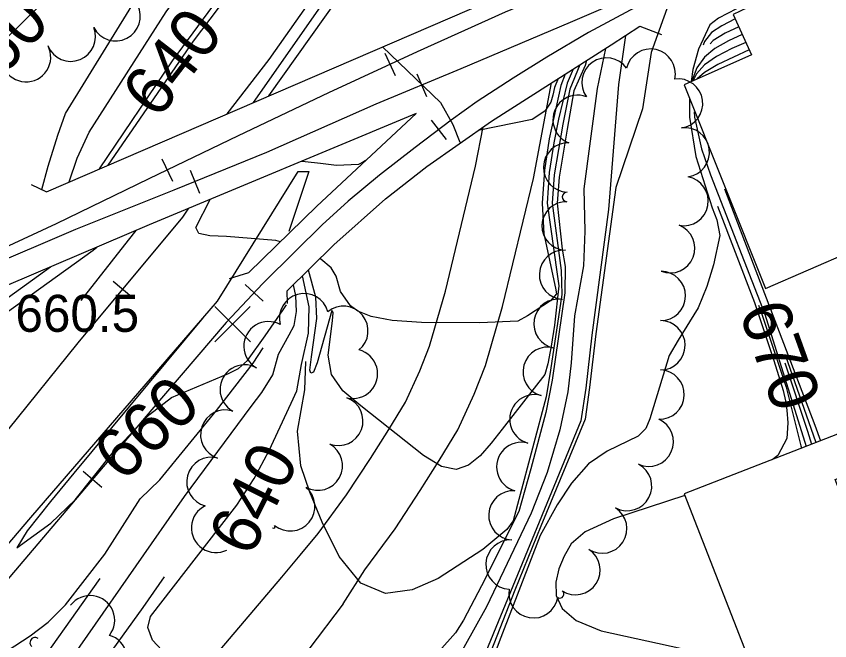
# Model space of a CAD drawing. Extents: x 79600 to 91800, y 75600 to 84400.
# Drawn here: x 83571.1 to 83901.1, y 81367.5 to 81620.6 of the extents above; entities that cross this region are included whole.
import ezdxf

# ---------------------------------------------------------------- set-up
doc = ezdxf.new("R2010")
doc.units = 0
for name, color, linetype in [('084-085$0$BLDG', 7, 'Continuous'), ('084-085$0$BRIDGE', 7, 'Continuous'), ('084-085$0$INDEX', 7, 'Continuous'), ('084-085$0$INDXLBL', 7, 'Continuous'), ('084-085$0$INTER', 7, 'Continuous'), ('084-085$0$ROAD', 7, 'Continuous'), ('084-085$0$RR', 7, 'Continuous'), ('084-085$0$SPOTMARK', 7, 'Continuous'), ('084-085$0$SPOTS', 7, 'Continuous'), ('084-085$0$TREES', 7, 'Continuous'), ('084-085$0$WALL', 7, 'Continuous')]:
    doc.layers.add(name, color=color, linetype=linetype)

# ---------------------------------------------------------------- blocks, each defined once
blk = doc.blocks.new('084-085$0$RRTICK100')
blk.add_line((0, -5), (0, 5))
blk = doc.blocks.new('084-085$0$SPOTX')
at = {"layer": '084-085$0$SPOTMARK'}
for p, q in [((-0.37, 0.358), (0.351, -0.358)), ((-0.012, 0), (0.347, 0.358)), ((-0.012, 0), (-0.37, -0.358))]:
    blk.add_line(p, q, dxfattribs=at)

msp = doc.modelspace()

# ---------------------------------------------------------------- linework, layer by layer
at = {"layer": '084-085$0$BLDG'}
msp.add_lwpolyline([(84153.89, 81742.37), (83963.54, 81665.4), (83961.93, 81672.64), (83869.17, 81638.22), (83873.3, 81626.68), (83861.93, 81621.32), (83869.35, 81605.03), (83841.99, 81592.87), (83875.07, 81510.29), (83909.96, 81525.46), (83937.53, 81454.56), (84098.24, 81517.59), (84100.91, 81513.14), (83937.71, 81451.63), (83943.56, 81438.1), (83978.92, 81453.42), (83980.25, 81442.94), (84019.29, 81445.33), (84021.17, 81458.32), (84047, 81469.54), (84055.13, 81443.52), (84096.19, 81443.93), (84128.91, 81351.16)], dxfattribs=at)
msp.add_lwpolyline([(83903.22, 81432.79), (83912.76, 81436.51), (83906.65, 81452.17), (83842.05, 81426.99), (83872.69, 81348.38), (83927.75, 81369.83)], close=True, dxfattribs=at)
at = {"layer": '084-085$0$BRIDGE'}
for points in [[(83577.13, 81552.38), (83583.37, 81549.47), (83824.64, 81653.45), (83828, 81661.87)], [(83681.14, 81504.22), (83680.95, 81509.35), (83699.96, 81527.97), (83720.83, 81546.6), (83737.7, 81559.77), (83763.85, 81578.13), (83812.48, 81609.06), (83824.09, 81616.6), (83832.82, 81613.23)], [(83657.6, 81514.33), (83665.51, 81516.71), (83693.02, 81543.63), (83733.36, 81581.2), (83624.97, 81536.05), (83558.6, 81507.8), (83553.83, 81500.46)]]:
    msp.add_lwpolyline(points, dxfattribs=at)
at = {"layer": '084-085$0$INDEX'}
for points in [[(83592.62, 81553.45), (83595.89, 81563.14), (83600.67, 81573.61), (83631.98, 81622.44), (83677.87, 81685.64), (83690.19, 81702.74), (83711.2, 81737.12), (83766.43, 81821.25), (83781.42, 81844.73), (83806.83, 81874.87), (83838.04, 81916.64), (83861.13, 81950.98), (83897.89, 82014.66)], [(83604.92, 81558.75), (83634.5, 81602.57), (83685.88, 81672.28), (83793.25, 81832.92), (83841.6, 81901.96), (83848.07, 81911.34), (83883.42, 81946.02), (83914.69, 81979.56), (83946.2, 82006.66)], [(83581.51, 81550.33), (83584.12, 81559.83), (83587.94, 81572.46), (83591.04, 81581.26), (83627.28, 81640.12), (83632.95, 81648.32), (83638.67, 81657.18), (83641.44, 81663), (83639.19, 81663.29), (83633.65, 81660.26), (83627.46, 81657.3)], [(83627.46, 81657.3), (83618.95, 81657.69), (83615.22, 81657.51), (83610.82, 81654.76), (83559.05, 81603.84), (83504.22, 81560.88), (83464.21, 81530.12), (83458.42, 81525.19), (83408.84, 81494.94), (83362.67, 81471.1), (83352.05, 81464.71), (83340.07, 81455.95), (83330.78, 81448.95)], [(83818.21, 81612.78), (83815.43, 81592.98), (83811.31, 81542.33), (83804.56, 81491.37), (83802.15, 81469.9), (83800.12, 81456.58), (83761.63, 81362.95), (83760.25, 81359.27)], [(83865.6, 81613.25), (83859.99, 81610.6), (83854.44, 81607.52), (83850.27, 81604.09), (83847.22, 81599.76), (83845.23, 81594.65), (83845.17, 81594.29)], [(83810.07, 81607.53), (83806.75, 81591.39), (83801.32, 81550.65), (83801.74, 81533.46), (83801.15, 81519.44), (83797.57, 81499.2), (83796.24, 81480.07), (83794.85, 81468.32), (83791.63, 81452.94), (83786.53, 81435.75), (83780.04, 81419.26), (83761.92, 81381.25), (83748.01, 81356.5)], [(83802.43, 81602.67), (83801.84, 81600.62), (83797.32, 81590.39), (83794.56, 81574.84), (83791.33, 81555.43), (83790.59, 81544.79), (83792.53, 81526.27), (83793.72, 81519.15), (83793.66, 81508.5), (83788.56, 81473.17), (83785.93, 81459.97), (83779.87, 81437.11), (83774.94, 81419.82), (83759.85, 81389.74), (83752.51, 81375.8), (83749.25, 81370.64), (83742.64, 81363.22)], [(83846.12, 81581.9), (83846.19, 81579.68), (83849.04, 81566.9), (83852.72, 81556.39), (83874.8, 81499.84), (83891.53, 81446.27)], [(83632.09, 81361.66), (83626.37, 81367.74), (83624.46, 81372.82), (83625.63, 81377.28), (83653.5, 81413.33), (83660.63, 81422.4), (83667.66, 81433.26), (83673.64, 81444.56), (83682.64, 81463.82), (83684.95, 81468.8), (83686.8, 81479.41), (83689.61, 81492.15), (83689.89, 81502.9), (83687.23, 81515.46)], [(83580.53, 81341.59), (83639.34, 81426.02), (83666.45, 81462.37), (83670.78, 81468.1), (83675.22, 81475.29), (83677.46, 81483.63), (83681.82, 81491.43), (83683.88, 81495.3), (83684.75, 81501), (83684.56, 81507.27), (83683.51, 81511.75)], [(83595.01, 81424.63), (83610.46, 81443.94), (83625.12, 81459.25), (83634.03, 81466.03), (83657.15, 81475.76), (83661.32, 81477.8), (83664.96, 81481.09), (83672.04, 81491.12), (83679.43, 81501.61), (83680.75, 81503.59)], [(83646.93, 81498.54), (83594.52, 81435.39), (83585.02, 81423.94), (83575.6, 81412.02), (83571.31, 81405.16), (83585.11, 81415.19), (83595.01, 81424.63)]]:
    msp.add_lwpolyline(points, dxfattribs=at)
at = {"layer": '084-085$0$INTER'}
msp.add_line((83882.96, 81483.39), (83895.42, 81447.79), dxfattribs=at)
for points in [[(83667.39, 81585.68), (83729.51, 81674.52), (83858.61, 81869.29), (83890.12, 81919.94)], [(83608.35, 81560.23), (83642.99, 81610.5), (83673.86, 81651.39), (83726.56, 81728.32), (83737.31, 81744.13), (83753.15, 81766.01), (83759.77, 81773.91), (83765.1, 81778.7), (83785.96, 81787.26), (83790.74, 81789.33), (83796.23, 81792.67), (83803.89, 81799.81), (83822.17, 81819.43)], [(83914.68, 81670.18), (83895.87, 81672.77), (83883.79, 81672.77), (83871.29, 81670.95), (83850.66, 81665.44), (83841.92, 81662.82), (83838.18, 81660.93), (83834.64, 81657.12), (83832.58, 81650.48), (83835.69, 81633.55), (83836.36, 81627.58), (83828.66, 81605.89), (83825.16, 81583.08), (83814.3, 81551.26), (83806.22, 81491.94), (83803.6, 81470.2), (83801.82, 81457.3), (83783.94, 81413.96), (83773.31, 81387.92), (83763.65, 81363.18)], [(83872.88, 81627.86), (83863.26, 81623.61), (83856.02, 81619.9), (83852.47, 81617.19), (83847.91, 81607.31), (83845.55, 81599.02), (83844.81, 81594.13)], [(83862.75, 81619.51), (83857.35, 81616.8), (83853.12, 81613.97), (83850.32, 81610.36), (83849.74, 81608.85)], [(83864.19, 81616.35), (83858.67, 81613.7), (83853.78, 81610.74), (83852.53, 81609.48)], [(83719.69, 81608.22), (83743.25, 81585.71), (83748.15, 81576.7), (83751.01, 81569.56)], [(83867.08, 81610.01), (83861.31, 81607.5), (83855.1, 81604.29), (83850.25, 81600.95), (83846.98, 81597.24), (83845.74, 81594.54)], [(83868.43, 81607.04), (83855.75, 81601.07), (83850.22, 81597.82), (83847.33, 81595.25)], [(83799.77, 81600.97), (83795.6, 81591.05), (83792.8, 81576.88), (83789.33, 81556.38), (83788.52, 81544.81), (83792.09, 81517.58), (83792.42, 81507.88), (83787.82, 81477.22), (83786.11, 81466.34), (83775.04, 81424.72), (83772.66, 81416.11), (83770.09, 81412.58), (83760.35, 81404.47), (83742.28, 81392.75), (83731.67, 81388.08), (83720.96, 81386.66), (83710.9, 81390.8), (83702.16, 81401.63), (83695.16, 81415.54), (83690.26, 81427.76), (83686.51, 81438.36), (83685.2, 81452.42), (83688.17, 81469.21), (83688.61, 81480.74)], [(83797.02, 81599.23), (83794.61, 81593.5), (83791.05, 81578.92), (83789.18, 81569.25), (83787.34, 81557.34), (83786.46, 81544.84), (83790.46, 81516.01), (83791.26, 81511.29), (83789.4, 81495.35), (83788.04, 81486.94), (83786.69, 81479.78), (83785.49, 81475.46), (83768.27, 81453.2), (83763.8, 81447.57), (83759.24, 81442.5), (83754.62, 81438.66), (83749.56, 81436.88), (83743.56, 81438.05), (83736.28, 81442.63), (83710.87, 81462.77), (83703.64, 81468.76), (83698.95, 81475.4), (83697.57, 81483.22), (83699.43, 81497.2), (83699.67, 81500.52), (83699.15, 81501.4), (83693.24, 81480.09), (83691.74, 81476.34), (83690.66, 81476), (83690.18, 81477.21), (83690.94, 81482.63), (83693.03, 81498.05), (83692.65, 81506.7), (83689.61, 81517.64)], [(83793.75, 81597.15), (83792.04, 81592.6), (83787.32, 81570.96), (83785.34, 81558.29), (83784.4, 81544.86), (83785.18, 81532.39), (83789.88, 81510.34), (83790.25, 81508.17), (83787.86, 81505.28), (83778.53, 81499.13), (83774.52, 81497.01), (83759.15, 81496.29), (83735.52, 81496.49), (83723.63, 81497.34), (83715.05, 81498.94), (83709.65, 81501.03), (83706.68, 81503.24), (83702.61, 81509.09), (83700.9, 81515.27), (83698.85, 81518.64), (83694.62, 81522.09), (83694.2, 81522.33)], [(83790.98, 81595.38), (83789.47, 81591.69), (83788.75, 81588.68), (83787.89, 81585.73), (83785.53, 81582.15), (83780.45, 81578.82), (83758.42, 81574.31)], [(83844.15, 81587.47), (83844.24, 81579.74), (83846.74, 81563.83), (83853.46, 81542.98), (83855.24, 81538.09), (83856.57, 81531.76), (83853.95, 81519.92), (83851.19, 81511.06), (83847.7, 81502.42), (83839.66, 81489.26), (83835.94, 81483.13), (83828.06, 81457.49), (83826.55, 81453.52), (83823.42, 81450.42), (83810.76, 81444.39), (83803.21, 81439.15), (83796.27, 81431.36), (83790.46, 81422.58), (83783.58, 81410.1), (83767.62, 81368.85), (83764.95, 81361.69), (83771.03, 81353.99)], [(83712.84, 81562.09), (83711.95, 81561.65), (83709.92, 81560.53), (83701.01, 81560.17), (83694.51, 81560.89), (83688.25, 81561.6), (83686.73, 81561.77)], [(83858.36, 81550.71), (83895.03, 81454.91), (83897.32, 81448.53)], [(83678.29, 81529.21), (83676.45, 81529.76), (83656.38, 81531.36), (83649.67, 81531.6), (83645.16, 81532.62), (83643.97, 81534.93), (83649.72, 81546.36)], [(83855.52, 81543.69), (83870.63, 81504.53), (83878.47, 81481.03), (83882.21, 81468.96), (83883.13, 81464.75), (83883.73, 81460.89), (83884.15, 81455.77), (83883.72, 81449.49), (83880.01, 81442.53), (83877.68, 81440.88)], [(83476.32, 81356.9), (83498.41, 81378.77), (83502.8, 81383.88), (83505.91, 81388.44), (83509.99, 81395.82), (83510.93, 81399.18), (83506.61, 81413.6), (83505.41, 81419.34), (83506.27, 81424.88), (83509.1, 81430.4), (83531.66, 81455.49), (83553.34, 81485.48), (83559.44, 81493.01), (83565.65, 81499.52), (83602.29, 81525.83), (83603.81, 81527.04)], [(83364.69, 81344.11), (83390.35, 81369.26), (83396.79, 81374.96), (83416.22, 81388.1), (83423.03, 81391.87), (83458.93, 81403.46), (83466.74, 81406.51), (83490.85, 81420.78), (83493.55, 81422.58), (83521.22, 81449.18), (83550.41, 81486.04), (83565.52, 81504.98), (83584.97, 81519.02)], [(83872.17, 81503.57), (83873.46, 81500.25), (83883.4, 81470.29), (83889.37, 81446.44), (83889.63, 81445.53)], [(83531.32, 81363.51), (83509.56, 81337.28), (83487.22, 81312.55), (83485.47, 81309.83), (83483.8, 81306.69), (83483.38, 81304.84), (83520.51, 81331.95), (83567.41, 81363.35), (83576.77, 81369.46), (83584.06, 81375.05), (83591.06, 81382.1), (83607.05, 81402.63), (83621.41, 81425.07), (83629.38, 81432.69), (83652.39, 81460.8), (83667.24, 81480.03), (83671.23, 81486.24)], [(83882.91, 81480.19), (83892.02, 81452.38), (83893.71, 81447.12)], [(83842.3, 81426.37), (83813.31, 81416.88), (83801.92, 81411.67), (83796.17, 81406.72), (83793.33, 81401.75), (83791.24, 81396.58), (83789.97, 81391.24), (83790.18, 81385.88), (83792.59, 81380.62), (83798.27, 81375.75), (83808.37, 81371.55), (83841.11, 81364.38), (83858.76, 81359.36), (83870.53, 81353.93)], [(83604.11, 81355.33), (83622.63, 81380.95), (83631.19, 81393.35)], [(83381.24, 81172.33), (83393.04, 81172.49), (83406.61, 81174.93), (83421.81, 81179.71), (83438.59, 81186.74), (83447.23, 81192.06), (83463.14, 81206.07), (83472.07, 81215.42), (83573.94, 81348.68), (83605.12, 81392.67)]]:
    msp.add_lwpolyline(points, dxfattribs=at)
at = {"layer": '084-085$0$ROAD'}
for points in [[(83703.68, 81382.47), (83712.47, 81396.24), (83724.78, 81412.86), (83735.01, 81428.34), (83742.63, 81440.57), (83750.18, 81452.93), (83756.85, 81467.4), (83761.52, 81479.08), (83768.38, 81503), (83780.91, 81554.83), (83788.29, 81593.67)], [(83686.23, 81402.11), (83693.55, 81411.01), (83705.11, 81426.63), (83714.81, 81441.31), (83722.2, 81453.17), (83728.97, 81464.25), (83734.8, 81476.88), (83738.78, 81486.86), (83745.17, 81509.13), (83757.44, 81559.89), (83760.45, 81575.74)], [(82526.61, 80685.34), (82646.24, 80723.87), (82750.82, 80757.34), (82878.99, 80798.26), (82988.53, 80834.09), (83102.11, 80870.57), (83159.2, 80889.43), (83185.89, 80898.46), (83206.83, 80906.21), (83225.28, 80914.26), (83244.97, 80922.78), (83260.15, 80931.11), (83274.41, 80939.44), (83287.26, 80948.08), (83298.86, 80957.32), (83313.09, 80969.23), (83330.25, 80984.42), (83346.62, 81001.31), (83363.61, 81020.23), (83451.73, 81124.34), (83535.05, 81224.21), (83642.47, 81350.36), (83678.89, 81393.19), (83686.23, 81402.11)], [(83703.68, 81382.47), (83675.92, 81345.75), (83672.53, 81341.53), (83670.54, 81337.01), (83669.79, 81332.34), (83669.84, 81325.04), (83671.43, 81318.52), (83701.65, 81260.25), (83768.17, 81142.04), (83821, 81047.69), (83902.76, 80902.83), (83954.49, 80811.12), (84000.57, 80729.01), (84004.64, 80724.06), (84008.71, 80719.42), (84014.33, 80716.81), (84020.55, 80716.07), (84150.07, 80715.03), (84152.24, 80716.28), (84154.85, 80721.28), (84156.29, 80739.32), (84180.25, 81065.28)]]:
    msp.add_lwpolyline(points, dxfattribs=at)
at = {"layer": '084-085$0$RR'}
msp.add_line((83673.58, 81588.35), (83712.45, 81642.95), dxfattribs=at)
for points in [[(84150.27, 81767.44), (83821.99, 81629.49), (83795.79, 81618.13), (83751.44, 81599.35), (83717.01, 81584.98), (83672.67, 81565.42), (83634.99, 81550.1), (83595.13, 81534.15), (83557.45, 81518.05), (83523.03, 81503.53), (83488.13, 81489.63), (83442.81, 81470.26)], [(84044.17, 81739.38), (83921.6, 81686.87), (83890.91, 81671.9), (83861.45, 81659.59), (83838.49, 81650.58), (83818.18, 81642.21), (83798.95, 81634.63), (83769.48, 81622.32), (83733.67, 81606.23), (83697.71, 81589.52), (83661.12, 81572.19), (83624.85, 81554.7), (83587.34, 81536.43), (83537.42, 81513.42), (83502.09, 81495.93), (83479.91, 81486.62), (83430.14, 81464.7), (83341.75, 81428.07), (83206.83, 81373.26), (83150.85, 81349.9)], [(83871.77, 81650.39), (83844.8, 81636.16), (83822.18, 81624.2), (83803.27, 81613.98), (83786.39, 81604.08), (83772.61, 81595.59), (83758.05, 81586.02), (83747.53, 81578.49), (83732.98, 81567.36), (83718.44, 81556.23), (83705.76, 81545.73), (83695.24, 81536.02), (83684.43, 81525.38), (83671.14, 81512.24), (83656.31, 81496.44), (83626.06, 81461.27), (83525.9, 81343.41)], [(83517.18, 81395.59), (83567.66, 81452.82), (83596.2, 81488.29), (83638.63, 81539.24), (83641.16, 81542.79)]]:
    msp.add_lwpolyline(points, dxfattribs=at)
at = {"layer": '084-085$0$TREES'}
for centre, radius, start, end in [((83611.47, 81620.61), 10, 207.0487, 27.0487), ((83593.28, 81612.34), 10, 201.8265, 21.8265), ((83575.11, 81604.04), 10, 207.2685, 27.2685), ((83828.46, 81597.36), 10, 347.3367, 167.3367), ((83810.54, 81593.77), 10, 35.2762, 215.2762), ((83839.58, 81585.26), 10, 277.8353, 97.8353), ((83798.82, 81578.65), 10, 69.1635, 249.1635), ((83842.31, 81565.45), 10, 277.8353, 97.8353), ((83794.94, 81559.31), 10, 88.1228, 268.1228), ((83841.82, 81545.71), 10, 259.3249, 79.3249), ((83794.55, 81547.38), 1.94, 88.1228, 268.1228), ((83794.16, 81535.62), 9.82, 88.1228, 268.1228), ((83836.34, 81526.56), 10, 248.7509, 68.7509), ((83793.29, 81515.83), 10, 86.8429, 266.8429), ((83832.59, 81507.25), 10, 269.2585, 89.2585), ((83687.87, 81498.24), 10, 15.1554, 195.1554), ((83791.03, 81495.99), 10, 80.1755, 260.1755), ((83703.83, 81493.1), 10, 309.1228, 129.1228), ((83673.41, 81486.86), 10, 61.222, 241.222), ((83832.44, 81487.25), 10, 269.8952, 89.8952), ((83707.69, 81475.65), 10, 255.7943, 75.7943), ((83786.65, 81476.5), 10, 74.4924, 254.4924), ((83663.78, 81469.33), 10, 61.222, 241.222), ((83832.1, 81467.25), 10, 268.1361, 88.1361), ((83701.75, 81456.58), 10, 249.5755, 69.5755), ((83781.29, 81457.24), 10, 74.3889, 254.3889), ((83655.87, 81451.06), 10, 71.9911, 251.9911), ((83827.66, 81448.14), 10, 245.7293, 65.7293), ((83693.45, 81438.44), 10, 241.2664, 61.2664), ((83775.96, 81437.96), 10, 74.6836, 254.6836), ((83650.27, 81431.87), 10, 75.4424, 255.4424), ((83818.9, 81430.17), 10, 242.2709, 62.2709), ((83682.27, 81421.96), 10, 230.4395, 50.4395), ((83772.74, 81418.33), 10, 86.6975, 266.6975), ((83652.17, 81413.22), 10, 116.2089, 296.2089), ((83808.81, 81412.93), 10, 237.0847, 57.0847), ((83675.49, 81413.76), 0.643, 229.7261, 49.7261), ((83771.59, 81398.36), 10, 86.6975, 266.6975), ((83797.94, 81396.14), 10, 237.0163, 57.0163), ((83780.87, 81386.71), 10, 170.3759, 350.3759), ((83791.61, 81386.4), 1.62, 237.0163, 57.0163), ((83601.04, 81375.79), 10, 322.2031, 142.2031), ((83578.7, 81366.79), 2.02, 51.5389, 231.5389), ((83606.11, 81360.08), 10, 253.5424, 73.5424)]:
    msp.add_arc(centre, radius, start, end, dxfattribs=at)
at = {"layer": '084-085$0$WALL'}
for points in [[(83656.62, 81581.04), (83673.69, 81603.13), (83730.72, 81684.21), (83802.53, 81790.57), (83862.48, 81878.67), (83939.19, 81996.11), (83986.18, 82066.86), (84036.53, 82147.9)], [(83444.6, 81279.74), (83488.99, 81320.45), (83525.31, 81356.77), (83577.03, 81417.44), (83652.69, 81505.17), (83685.48, 81557.63), (83689.84, 81557.66), (83681.75, 81533.34)], [(83597.47, 81505.44), (83616.6, 81529.82), (83619.75, 81533.82)]]:
    msp.add_lwpolyline(points, dxfattribs=at)

# ---------------------------------------------------------------- block references
at = {"layer": '084-085$0$RR'}
for p, rotation in [((83722.71, 81601.14), -155.08217351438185), ((83735.57, 81592.73), -157.34858828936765), ((83742.44, 81574.59), -142.57446972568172), ((83632.35, 81558.32), -154.26032159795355), ((83643.56, 81553.59), -157.8763607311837), ((83614.22, 81509.93), 50.211576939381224), ((83667.62, 81508.49), -133.18386284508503), ((83602.04, 81433.01), -130.35812954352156)]:
    msp.add_blockref('084-085$0$RRTICK100', p, dxfattribs=dict(at, rotation=rotation))
at = {"layer": '084-085$0$SPOTS', "xscale": 20, "yscale": 20}
msp.add_blockref('084-085$0$SPOTX', (83659.11, 81495.78), dxfattribs=at)

# ---------------------------------------------------------------- texts
at = {"layer": '084-085$0$INDXLBL'}
for s, rotation, p in [('660', 47.1912, (83555.3, 81584.76)), ('640', 52.2421, (83628.49, 81578.32)), ('670', 289.8625, (83864.05, 81500.94)), ('660', 42.8676, (83614.25, 81431.33)), ('640', 63.4258, (83666.13, 81400.81))]:
    msp.add_text(s, height=20, rotation=rotation, dxfattribs=at).set_placement(p)
at = {"layer": '084-085$0$SPOTS'}
msp.add_text('660.5', height=15, dxfattribs=at).set_placement((83570.78, 81492.7))

doc.saveas('drawing.dxf')
